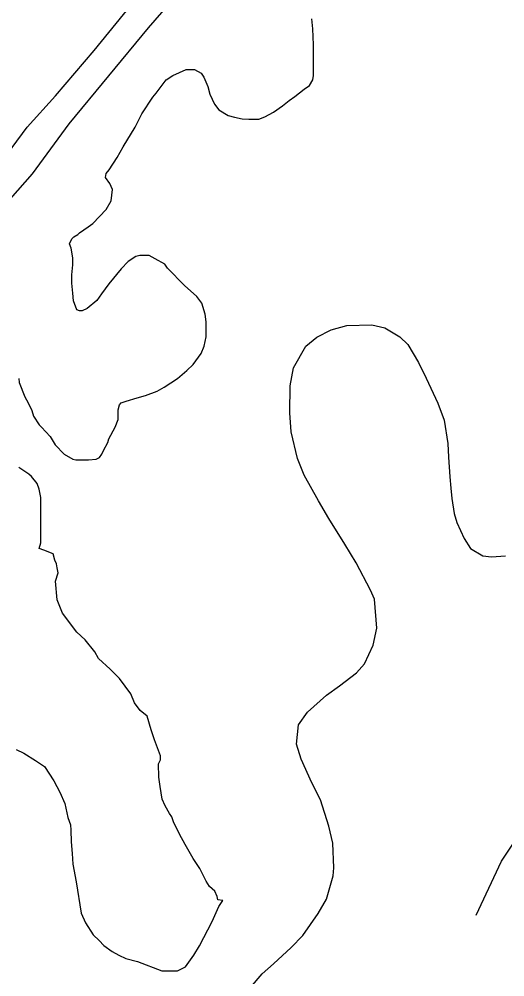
# Model space of a CAD drawing. Extents: x 3324104 to 3361979, y 612876 to 638273.
# Drawn here: x 3345417 to 3345889, y 621223 to 622153 of the extents above; entities that cross this region are included whole.
import ezdxf

# ---------------------------------------------------------------- set-up
doc = ezdxf.new("R2010")
doc.units = 0
doc.layers.add('V-SITE-VEGE', color=7, linetype='Continuous')
doc.layers.add('V-TOPO-SHOR', color=7, linetype='Continuous')

msp = doc.modelspace()

# ---------------------------------------------------------------- linework, layer by layer
at = {"layer": 'V-SITE-VEGE'}
for p, q in [((3345702.44, 622143.44), (3345701.37, 622153.12)), ((3345702.99, 622127.85), (3345702.44, 622143.44)), ((3345703, 622109.58), (3345702.99, 622127.85)), ((3345566.47, 622098.2), (3345579.37, 622104.12)), ((3345579.37, 622104.12), (3345587.43, 622104.13)), ((3345587.43, 622104.13), (3345593.89, 622100.37)), ((3345703.01, 622098.29), (3345703, 622109.58)), ((3345560.02, 622093.9), (3345566.47, 622098.2)), ((3345593.89, 622100.37), (3345596.58, 622096.61)), ((3345596.58, 622096.61), (3345600.34, 622087.47)), ((3345702.48, 622093.99), (3345703.01, 622098.29)), ((3345550.36, 622080.99), (3345560.02, 622093.9)), ((3345600.34, 622087.47), (3345602.5, 622079.95)), ((3345684.75, 622077.85), (3345693.88, 622084.84)), ((3345693.88, 622084.84), (3345699.25, 622088.61)), ((3345699.25, 622088.61), (3345702.48, 622093.99)), ((3345536.39, 622061.09), (3345547.13, 622077.22)), ((3345547.13, 622077.22), (3345550.36, 622080.99)), ((3345602.5, 622079.95), (3345606.81, 622070.27)), ((3345679.37, 622074.08), (3345684.75, 622077.85)), ((3345606.81, 622070.27), (3345611.11, 622064.9)), ((3345664.33, 622062.78), (3345672.93, 622068.7)), ((3345672.93, 622068.7), (3345679.37, 622074.08)), ((3345529.95, 622048.19), (3345536.39, 622061.09)), ((3345611.11, 622064.9), (3345620.25, 622059.53)), ((3345620.25, 622059.53), (3345626.16, 622057.92)), ((3345626.16, 622057.92), (3345633.69, 622056.31)), ((3345649.82, 622055.79), (3345655.73, 622057.94)), ((3345655.73, 622057.94), (3345664.33, 622062.78)), ((3345518.13, 622028.83), (3345529.95, 622048.19)), ((3345633.69, 622056.31), (3345640.14, 622055.78)), ((3345640.14, 622055.78), (3345649.82, 622055.79)), ((3345512.23, 622018.61), (3345518.13, 622028.83)), ((3345504.71, 622006.78), (3345512.23, 622018.61)), ((3345500.95, 621999.25), (3345501.49, 622003.01)), ((3345501.49, 622003.01), (3345504.71, 622006.78)), ((3345505.25, 621993.34), (3345500.95, 621999.25)), ((3345507.95, 621987.43), (3345505.25, 621993.34)), ((3345506.34, 621976.68), (3345507.95, 621987.43)), ((3345501.51, 621968.07), (3345506.34, 621976.68)), ((3345488.61, 621954.62), (3345501.51, 621968.07)), ((3345474.11, 621943.86), (3345475.72, 621945.48)), ((3345475.72, 621945.48), (3345484.32, 621951.4)), ((3345484.32, 621951.4), (3345488.61, 621954.62)), ((3345466.05, 621934.72), (3345468.2, 621939.56)), ((3345468.2, 621939.56), (3345470.35, 621941.71)), ((3345470.35, 621941.71), (3345474.11, 621943.86)), ((3345467.67, 621930.42), (3345466.05, 621934.72)), ((3345469.28, 621921.28), (3345467.67, 621930.42)), ((3345469.29, 621914.29), (3345469.28, 621921.28)), ((3345523.04, 621917.55), (3345516.06, 621910.56)), ((3345530.57, 621922.4), (3345523.04, 621917.55)), ((3345534.33, 621923.47), (3345530.57, 621922.4)), ((3345543.47, 621923.48), (3345534.33, 621923.47)), ((3345549.38, 621920.26), (3345543.47, 621923.48)), ((3345558.52, 621914.89), (3345549.38, 621920.26)), ((3345468.22, 621904.62), (3345469.29, 621914.29)), ((3345516.06, 621910.56), (3345504.24, 621896.04)), ((3345561.21, 621911.13), (3345558.52, 621914.89)), ((3345577.89, 621894.47), (3345561.21, 621911.13)), ((3345468.23, 621896.55), (3345468.22, 621904.62)), ((3345469.31, 621886.88), (3345468.23, 621896.55)), ((3345504.24, 621896.04), (3345497.26, 621886.36)), ((3345589.72, 621883.73), (3345577.89, 621894.47)), ((3345469.85, 621879.35), (3345469.31, 621886.88)), ((3345497.26, 621886.36), (3345492.43, 621879.91)), ((3345594.56, 621877.28), (3345589.72, 621883.73)), ((3345473.08, 621870.76), (3345469.85, 621879.35)), ((3345483.29, 621871.84), (3345478.45, 621869.68)), ((3345492.43, 621879.91), (3345483.29, 621871.84)), ((3345597.79, 621866.53), (3345594.56, 621877.28)), ((3345475.77, 621869.68), (3345473.08, 621870.76)), ((3345478.45, 621869.68), (3345475.77, 621869.68)), ((3345598.87, 621859.01), (3345597.79, 621866.53)), ((3345598.89, 621844.49), (3345598.87, 621859.01)), ((3345596.74, 621835.35), (3345598.89, 621844.49)), ((3345594.06, 621828.36), (3345596.74, 621835.35)), ((3345586, 621817.61), (3345594.06, 621828.36)), ((3345580.09, 621811.69), (3345586, 621817.61)), ((3345570.96, 621804.16), (3345580.09, 621811.69)), ((3345416.68, 621804.06), (3345417.22, 621800.3)), ((3345417.22, 621800.3), (3345422.6, 621786.33)), ((3345558.06, 621795.55), (3345570.96, 621804.16)), ((3345531.73, 621785.32), (3345539.79, 621787.47)), ((3345539.79, 621787.47), (3345551.07, 621791.78)), ((3345551.07, 621791.78), (3345558.06, 621795.55)), ((3345422.6, 621786.33), (3345425.83, 621780.42)), ((3345425.83, 621780.42), (3345429.6, 621772.89)), ((3345513.46, 621773.48), (3345514.53, 621778.32)), ((3345514.53, 621778.32), (3345516.14, 621780.47)), ((3345516.14, 621780.47), (3345520.98, 621782.09)), ((3345520.98, 621782.09), (3345531.73, 621785.32)), ((3345429.6, 621772.89), (3345431.21, 621767.52)), ((3345513.46, 621764.34), (3345513.46, 621773.48)), ((3345431.21, 621767.52), (3345436.6, 621758.92)), ((3345510.24, 621756.81), (3345513.46, 621764.34)), ((3345436.6, 621758.92), (3345438.75, 621756.77)), ((3345438.75, 621756.77), (3345447.35, 621747.64)), ((3345504.34, 621745.52), (3345510.24, 621756.81)), ((3345447.35, 621747.64), (3345452.2, 621739.58)), ((3345498.97, 621734.23), (3345503.26, 621741.76)), ((3345503.26, 621741.76), (3345504.34, 621745.52)), ((3345452.2, 621739.58), (3345460.8, 621730.44)), ((3345497.36, 621730.47), (3345498.97, 621734.23)), ((3345460.8, 621730.44), (3345469.41, 621725.61)), ((3345469.41, 621725.61), (3345472.1, 621725.07)), ((3345472.1, 621725.07), (3345484.46, 621725.08)), ((3345484.46, 621725.08), (3345491.99, 621725.62)), ((3345491.99, 621725.62), (3345495.21, 621727.24)), ((3345495.21, 621727.24), (3345497.36, 621730.47)), ((3345426.41, 621711.07), (3345416.73, 621717.51)), ((3345429.1, 621708.92), (3345426.41, 621711.07)), ((3345434.48, 621701.94), (3345429.1, 621708.92)), ((3345436.63, 621696.56), (3345434.48, 621701.94)), ((3345438.25, 621688.5), (3345436.63, 621696.56)), ((3345438.28, 621644.42), (3345438.25, 621688.5)), ((3345436.67, 621639.04), (3345438.28, 621644.42)), ((3345440.97, 621637.43), (3345436.67, 621639.04)), ((3345450.11, 621633.68), (3345440.97, 621637.43)), ((3345451.73, 621627.76), (3345450.11, 621633.68)), ((3345453.34, 621624), (3345451.73, 621627.76)), ((3345453.89, 621620.24), (3345453.34, 621624)), ((3345454.96, 621615.4), (3345453.89, 621620.24)), ((3345452.28, 621607.34), (3345454.96, 621615.4)), ((3345453.91, 621589.06), (3345452.28, 621607.34)), ((3345459.29, 621576.16), (3345453.91, 621589.06)), ((3345473.28, 621557.89), (3345459.29, 621576.16)), ((3345481.34, 621550.37), (3345473.28, 621557.89)), ((3345490.49, 621538.56), (3345481.34, 621550.37)), ((3345494.26, 621532.11), (3345490.49, 621538.56)), ((3345505.55, 621521.9), (3345494.26, 621532.11)), ((3345514.7, 621512.77), (3345505.55, 621521.9)), ((3345525.46, 621497.72), (3345514.7, 621512.77)), ((3345529.22, 621489.12), (3345525.46, 621497.72)), ((3345534.61, 621481.6), (3345529.22, 621489.12)), ((3345541.6, 621476.23), (3345534.61, 621481.6)), ((3345545.37, 621462.79), (3345541.6, 621476.23)), ((3345548.6, 621453.12), (3345545.37, 621462.79)), ((3345554.52, 621437.53), (3345548.6, 621453.12)), ((3345414.22, 621443.89), (3345421.74, 621440.14)), ((3345421.74, 621440.14), (3345433.04, 621433.16)), ((3345554.52, 621433.77), (3345554.52, 621437.53)), ((3345433.04, 621433.16), (3345441.64, 621427.25)), ((3345441.64, 621427.25), (3345450.79, 621413.28)), ((3345552.38, 621430.01), (3345554.52, 621433.77)), ((3345552.92, 621417.1), (3345552.38, 621430.01)), ((3345554, 621407.97), (3345552.92, 621417.1)), ((3345450.79, 621413.28), (3345456.71, 621402.53)), ((3345556.16, 621395.6), (3345554, 621407.97)), ((3345456.71, 621402.53), (3345461.55, 621391.24)), ((3345461.55, 621391.24), (3345464.25, 621377.81)), ((3345558.85, 621389.16), (3345556.16, 621395.6)), ((3345563.16, 621381.63), (3345558.85, 621389.16)), ((3345565.31, 621378.41), (3345563.16, 621381.63)), ((3345566.93, 621373.57), (3345565.31, 621378.41)), ((3345464.25, 621377.81), (3345466.94, 621370.82)), ((3345466.94, 621370.82), (3345467.48, 621365.44)), ((3345572.85, 621361.75), (3345566.93, 621373.57)), ((3345467.48, 621365.44), (3345467.49, 621354.16)), ((3345578.23, 621351.54), (3345572.85, 621361.75)), ((3345467.49, 621354.16), (3345468.57, 621342.87)), ((3345586.3, 621338.1), (3345578.23, 621351.54)), ((3345468.57, 621342.87), (3345469.12, 621332.65)), ((3345469.12, 621332.65), (3345472.35, 621315.45)), ((3345592.76, 621328.43), (3345586.3, 621338.1)), ((3345598.68, 621316.07), (3345592.76, 621328.43)), ((3345472.35, 621315.45), (3345477.21, 621284.82)), ((3345601.91, 621310.7), (3345598.68, 621316.07)), ((3345607.29, 621306.4), (3345601.91, 621310.7)), ((3345609.44, 621301.03), (3345607.29, 621306.4)), ((3345609.98, 621297.8), (3345609.44, 621301.03)), ((3345614.82, 621297.27), (3345609.98, 621297.8)), ((3345611.06, 621291.35), (3345614.82, 621297.27)), ((3345604.62, 621276.83), (3345611.06, 621291.35)), ((3345477.21, 621284.82), (3345481.52, 621275.68)), ((3345592.27, 621253.17), (3345604.62, 621276.83)), ((3345481.52, 621275.68), (3345489.05, 621263.86)), ((3345489.05, 621263.86), (3345494.97, 621258.49)), ((3345494.97, 621258.49), (3345499.27, 621253.65)), ((3345499.27, 621253.65), (3345507.34, 621247.74)), ((3345586.9, 621244.03), (3345592.27, 621253.17)), ((3345507.34, 621247.74), (3345513.79, 621243.99)), ((3345513.79, 621243.99), (3345520.78, 621240.76)), ((3345520.78, 621240.76), (3345532.07, 621238.08)), ((3345578.84, 621232.74), (3345586.9, 621244.03)), ((3345532.07, 621238.08), (3345555.73, 621228.96)), ((3345570.78, 621228.97), (3345578.84, 621232.74)), ((3345555.73, 621228.96), (3345570.78, 621228.97))]:
    msp.add_line(p, q, dxfattribs=at)
for points in [[(3345680, 621770.67), (3345680.51, 621796.85), (3345683.65, 621814.32), (3345695.48, 621835.5), (3345706.31, 621844.31), (3345720.07, 621851.33), (3345735.3, 621855.45), (3345759.66, 621856.01), (3345772.4, 621853.2), (3345787.01, 621844.59), (3345794.71, 621837.02), (3345805.02, 621819.65), (3345812.41, 621804.45), (3345823.88, 621780.18), (3345829.83, 621763.5), (3345833.64, 621741), (3345834.11, 621727.55), (3345835.35, 621708.66), (3345836.54, 621697.4), (3345837.34, 621687.59), (3345839.64, 621673.06), (3345842.25, 621664.36), (3345849.28, 621648.78), (3345855.54, 621639.02), (3345867.59, 621631.84), (3345875.96, 621630.82), (3345889.4, 621632.02)], [(3345641.91, 621212.71), (3345653.08, 621225.89), (3345664.27, 621235.8), (3345681.23, 621251.56), (3345692.77, 621263.29), (3345707.5, 621284.49), (3345715.75, 621298.37), (3345722.11, 621321.32), (3345722.78, 621328.96), (3345721.86, 621352.95), (3345718.1, 621369.28), (3345709.89, 621395.02), (3345701.4, 621411.31), (3345691.04, 621434.49), (3345686.56, 621449), (3345688.59, 621467.92), (3345697.22, 621479.99), (3345715.62, 621496.49), (3345728.28, 621505.68), (3345744.9, 621518.17), (3345752.46, 621526.96), (3345761.04, 621545.2), (3345764.55, 621561.59), (3345762.14, 621589.93), (3345758.43, 621598.62), (3345744.41, 621625.05), (3345733.36, 621643.14), (3345717.89, 621668.09), (3345707.94, 621685.1), (3345693.93, 621710.07), (3345687.62, 621726.38), (3345681.23, 621752.14), (3345680, 621770.67)]]:
    msp.add_lwpolyline(points, dxfattribs=at)
at = {"layer": 'V-TOPO-SHOR'}
for points in [[(3344536.65, 620908.07), (3344611.93, 621006.44), (3344656.03, 621066.73), (3344711.19, 621138.93), (3344761.33, 621202.52), (3344840.33, 621302.86), (3344882.56, 621361.81), (3344933.39, 621425.84), (3344973.74, 621472.9), (3345034.7, 621547.49), (3345100.94, 621632.29), (3345172.15, 621723.63), (3345228.5, 621787.54), (3345267.15, 621820.86), (3345295.62, 621850.51), (3345370.36, 621935.57), (3345430, 622002.61), (3345465.78, 622051.15), (3345542.79, 622144.66), (3345585.95, 622194.4), (3345623.05, 622230.05), (3345649.13, 622254.85)], [(3344514.58, 620931.68), (3344628.54, 621074.39), (3344672.32, 621131.01), (3344701.71, 621170.97), (3344757.06, 621241.55), (3344827.35, 621332.46), (3344905.43, 621433.06), (3344949.69, 621480.25), (3344975.3, 621515.71), (3345009.33, 621557.63), (3345066.66, 621624.27), (3345113.31, 621685.87), (3345137.97, 621719.74), (3345182.03, 621778.42), (3345228.23, 621830.62), (3345264.46, 621858.25), (3345277.71, 621865.3), (3345315.42, 621907.82), (3345369.75, 621973.84), (3345424.96, 622048.1), (3345452.52, 622078.46), (3345490.04, 622122.37), (3345532.81, 622175.1)], [(3345861.09, 621282.83), (3345885.63, 621335.35), (3345922.47, 621390.81)]]:
    msp.add_lwpolyline(points, dxfattribs=at)

doc.saveas('drawing.dxf')
